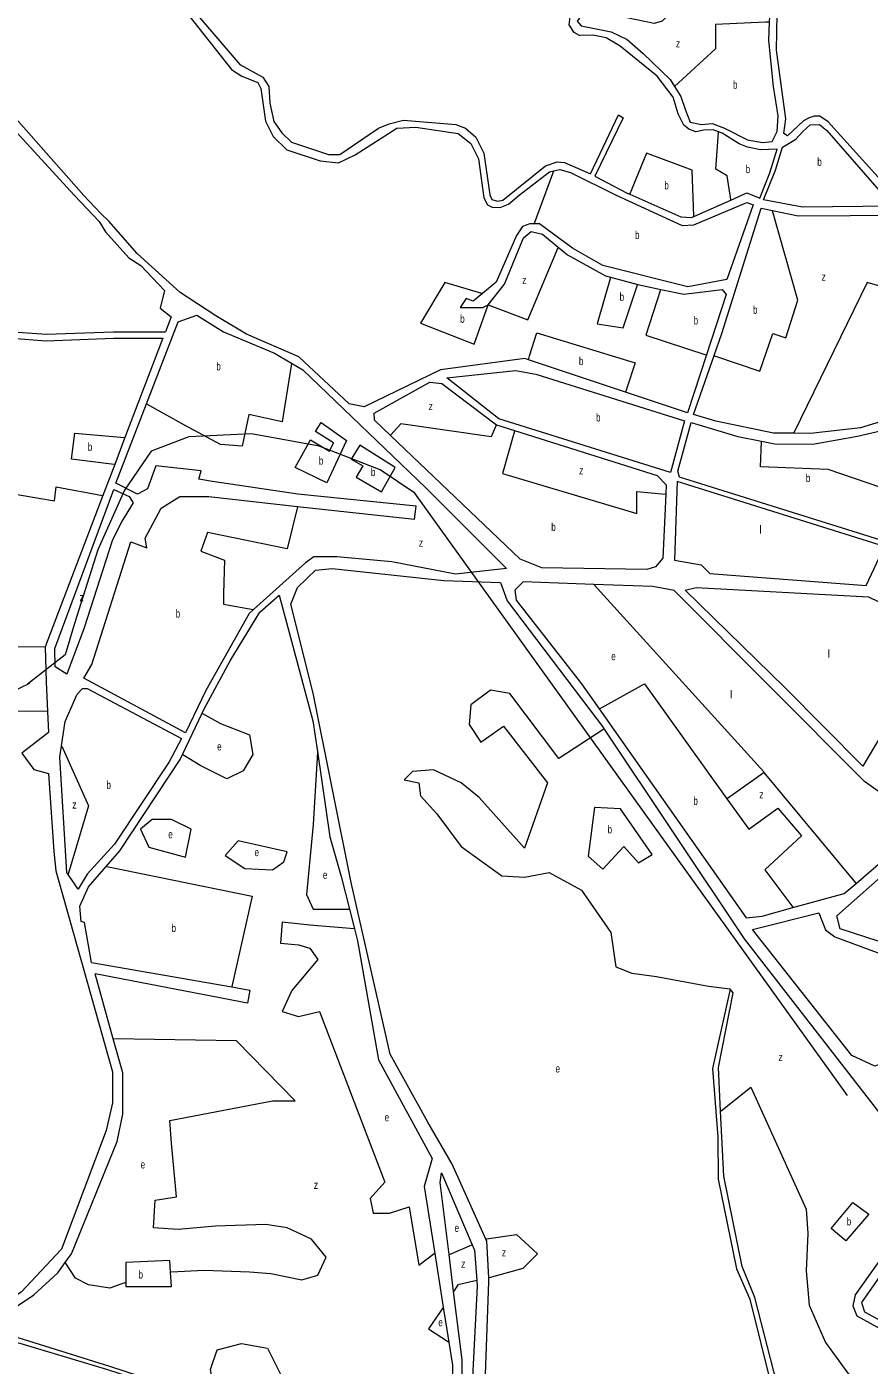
# Model space of a CAD drawing. Extents: x 639657 to 671642, y 222838 to 252123.
# Drawn here: x 643678 to 644730, y 238539 to 240211 of the extents above; entities that cross this region are included whole.
import ezdxf

# ---------------------------------------------------------------- set-up
doc = ezdxf.new("R2010")
doc.units = 0
doc.header["$LTSCALE"] = 4
for name, color, linetype, lineweight in [('1', 7, 'Continuous', 13), ('21', 7, 'Continuous', 13), ('57', 7, 'Continuous', 35)]:
    doc.layers.add(name, color=color, linetype=linetype, lineweight=lineweight)
doc.layers.add('7', color=7, linetype='Continuous')

msp = doc.modelspace()

# ---------------------------------------------------------------- linework, layer by layer
at = {"layer": '1'}
msp.add_line((643759.348, 239041.925), (643934.18, 239011.385), dxfattribs=at)
for points in [[(644874.32, 239942.39), (644820.41, 239954.54), (644772.32, 239988.98), (644678.8, 240092.17), (644668.69, 240099.46), (644661.6, 240099.45), (644655.16, 240097.29), (644648.3, 240093.41), (644627.93, 240074.91), (644623.63, 240077.7), (644625.96, 240096.17), (644614.22, 240181.63), (644616.4, 240294.81), (644618.23, 240346.071)], [(644487.093, 240136.453), (644495.12, 240123.88), (644500.74, 240106.7), (644506.77, 240091.9), (644520.74, 240088.7), (644534.05, 240090.01), (644549.31, 240084.45), (644578.32, 240069.68), (644596.8, 240066.48), (644608.82, 240067.79), (644615.25, 240080.04), (644616.29, 240099.8), (644610.65, 240136.52), (644604.97, 240193.64), (644605.811, 240216.845), (644606.288, 240230.021), (644608.517, 240291.558)], [(643872.78, 240235.19), (643934.11, 240157.76), (643947.01, 240149.4), (643966.99, 240141.49), (643970.66, 240133.77), (643976.52, 240093.18), (643985.79, 240073.87), (644003, 240057.15), (644044.68, 240043.69), (644067.45, 240040.93), (644088.27, 240050.84), (644140.19, 240084.22), (644164.24, 240085.76), (644216.87, 240077.47), (644232.56, 240065.04), (644242.26, 240045.94), (644249.04, 239997.48), (644253.65, 239988.64), (644259.31, 239985.76), (644269.58, 239985.4), (644279.85, 239989.18), (644293.02, 240000.49), (644330.98, 240029.76), (644336.323, 240030.906)], [(644482.7, 240236.61), (644480.14, 240226.29), (644471.78, 240217.9), (644461.47, 240215.1), (644427.53, 240222.13), (644391.01, 240226.79), (644369.54, 240223.75), (644365.47, 240218.16), (644370.63, 240212.16), (644407.8, 240204.49), (644427.79, 240195.07), (644448, 240177.49), (644481.56, 240145.12), (644487.093, 240136.453)], [(643892.12, 240224.91), (643944.19, 240163.79), (643973, 240148.16), (643980.53, 240136.57), (643981.86, 240115.53), (643986.62, 240092.77), (643996.95, 240078.4), (644008.99, 240066.82), (644054.98, 240051.22), (644069.15, 240051.24), (644117.42, 240084.18), (644130.94, 240089.78), (644148.55, 240094.11), (644213.84, 240089.06), (644226.09, 240084.35), (644238.99, 240073.21), (644248.91, 240053.04), (644256.29, 240000.86), (644258.92, 239995.13), (644265.9, 239993.15), (644272.61, 239994.41), (644325.82, 240037.27), (644340.63, 240042.45), (644349.86, 240041.39), (644382.1, 240027.05), (644417.2, 240100.99), (644422.79, 240097.34), (644387.69, 240024.27), (644428.14, 240003.25), (644431.07, 240001.946)], [(644361.84, 240203.98), (644355.38, 240213.21), (644356.66, 240223.3)], [(644542.068, 240079.591), (644535.14, 240082.06), (644523.54, 240081.61), (644513.66, 240079.88), (644504.85, 240083.09), (644498.83, 240088.02), (644491.51, 240102.39), (644485.25, 240123), (644465.23, 240149.38), (644419, 240186.89), (644401.58, 240196.96), (644385.04, 240200.58), (644368.29, 240200.13), (644361.84, 240203.98)], [(644304.606, 239794.971), (644300.11, 239796.47), (644194.78, 239782.31), (644099.49, 239736.11), (644081.01, 239740.02), (644017.93, 239798.62), (643952.86, 239827.14), (643914.43, 239850.01), (643869.99, 239878.9), (643816.13, 239927.6), (643780.95, 239968.08), (643770.65, 239977.55), (643749.67, 240000.26), (643601.86, 240167.32)], [(643604.25, 240145.63), (643738.07, 240000.02), (643768.8, 239967.64), (643776.51, 239954.74), (643805.9, 239922.46), (643820.71, 239912.77), (643850.31, 239881.57), (643844.69, 239859.46)], [(644557.27, 239994.491), (644577.34, 240003.39), (644593.55, 239996.96), (644606.1, 240028.49), (644615.28, 240058.14), (644594.45, 240057.25), (644578.12, 240060.44), (644567.59, 240064.93), (644546.53, 240078), (644542.068, 240079.591)], [(644336.323, 240030.906), (644344.08, 240032.57), (644357.4, 240028.94), (644414.14, 240000.69), (644496.41, 239962.78)], [(644496.41, 239962.78), (644511.24, 239963.61), (644577.26, 239991.39), (644585.2, 239988.58), (644552.37, 239895.4), (644503.79, 239886.27), (644397.47, 239912.94), (644359.9, 239934.29), (644318.48, 239964.69), (644311.814, 239964.701)], [(644431.07, 240001.946), (644494.92, 239973.53), (644508.46, 239972.85), (644511.377, 239974.143), (644557.27, 239994.491)], [(644536.558, 239800.243), (644546.22, 239827.94), (644595.29, 239984.26), (644609.44, 239981.385)], [(644609.44, 239981.385), (644641.26, 239974.92), (644771.25, 239975.71), (644816.31, 239943.59), (644823.319, 239941.964), (644848.316, 239936.167)], [(644311.814, 239964.701), (644306.45, 239964.71), (644297.2, 239961.29), (644289.87, 239950.14), (644264.19, 239891.75), (644247.153, 239877.616)], [(644254.25, 239863.62), (644274.93, 239889.58), (644298.68, 239947.32), (644307.93, 239955.25), (644322.33, 239952), (644341.9, 239935.6)], [(644341.9, 239935.6), (644353.44, 239925.93), (644401.1, 239899.82), (644407.255, 239898.194), (644441.31, 239889.199)], [(644247.153, 239877.616), (644235.78, 239868.18), (644226.97, 239871.42), (644219.43, 239860.26), (644247.8, 239860.2), (644254.25, 239863.62)], [(644441.31, 239889.199), (644447.06, 239887.68), (644469.931, 239882.862)], [(644469.931, 239882.862), (644498.61, 239876.82), (644546.76, 239882.73), (644551.47, 239876.71), (644526.848, 239801.134)], [(643844.69, 239859.46), (643858.64, 239848.7), (643851.442, 239829.848)], [(643827.85, 239739.865), (643867.44, 239842.24), (643890.65, 239850.57), (643923.91, 239829.67), (643987.46, 239803.35), (644009.068, 239790.596)], [(643660.931, 239829.848), (643702.783, 239826.858), (643786.486, 239829.848), (643851.442, 239829.848)], [(643659.749, 239821.855), (643702.64, 239818.791), (643786.63, 239821.792), (643848.365, 239821.792)], [(643848.365, 239821.792), (643800.968, 239697.671), (643788.131, 239664.052), (643773.328, 239625.286), (643701.2, 239436.4)], [(644009.068, 239790.596), (644022.87, 239782.45), (644176.66, 239635.04), (644277.4, 239534.16), (644213.58, 239527.29)], [(644526.848, 239801.134), (644503.27, 239728.76), (644425.858, 239754.56), (644304.606, 239794.971)], [(644635.894, 239703.088), (644610.44, 239703.38), (644538.7, 239718.15), (644510.79, 239726.38), (644536.558, 239800.243)], [(644981.116, 239776.464), (644943.91, 239711.68), (644939.19, 239714.26), (644832.45, 239731.69), (644758.73, 239722.18), (644719.18, 239709.8), (644656.64, 239702.85), (644635.894, 239703.088)], [(644132.345, 239700.477), (644112.35, 239719.54), (644111.94, 239728.35), (644181.64, 239767.09), (644196.47, 239765.12), (644264.71, 239713.6), (644287.464, 239706.439), (644465.52, 239650.4)], [(644016.559, 239611.846), (644162.42, 239595.94), (644164.51, 239612.15), (644016.62, 239626.96), (643910.32, 239643.06), (643893.14, 239645.89), (643895.95, 239656.19), (643839.67, 239662.31), (643829.1, 239633.55), (643816.42, 239626.92), (643789.59, 239640.93), (643827.85, 239739.865)], [(644779.411, 239623.685), (644751.34, 239567.68), (644493.45, 239648.41), (644491.1, 239655.93), (644507.97, 239716.71), (644565.96, 239698.96), (644595.666, 239693.254)], [(644595.666, 239693.254), (644612.35, 239690.05), (644659.84, 239689.51), (644715.5, 239699.49), (644788.8, 239716.52), (644884.4, 239713.52), (644940.45, 239702.66)], [(644476.122, 239627.028), (644472.4, 239547.23), (644463.14, 239536.29), (644452.39, 239532.88), (644321.53, 239535.1), (644294.47, 239545.91), (644132.345, 239700.477)], [(644465.52, 239650.4), (644476.67, 239638.77), (644476.122, 239627.028)], [(643961.537, 239482.773), (643956.04, 239477.8), (643901.97, 239381.88), (643876.33, 239328.87), (643749.69, 239396.99), (643759.6, 239414.16), (643808.17, 239567.65), (643828.35, 239560.09), (643826.22, 239572.13), (643846.25, 239609.68), (643869.48, 239624.02), (643905.56, 239623.95), (644016.559, 239611.846)], [(644213.58, 239527.29), (644134.2, 239542.33), (644065.48, 239548.69), (644036.91, 239548.74), (644026.16, 239541.24), (643961.537, 239482.773)], [(644251.626, 238696.45), (644209.65, 238789.85), (644179.03, 238842.54), (644131.92, 238927.5), (644083.52, 239142.01), (644036, 239378.4), (644008.04, 239489.73), (644016.23, 239510.55), (644039.03, 239531.98), (644059.44, 239534.09), (644198.92, 239519.22), (644269.82, 239516.79), (644278.03, 239493.95), (644398.26, 239334.99), (644399.144, 239333.665)], [(644386.177, 239514.293), (644298.29, 239517.53), (644287.52, 239507.24), (644289.43, 239494.77), (644370.88, 239390.13), (644392.966, 239358.685)], [(644796.6, 239212.31), (644794.68, 239217.9), (644724.31, 239268.13), (644486.72, 239506.79), (644459.87, 239511.58), (644386.177, 239514.293)], [(643897.359, 239353.397), (643899.57, 239358.04), (643932.1, 239418.99), (643969.36, 239479.49), (643993.66, 239500.92), (644035.52, 239344.04), (644041.174, 239305.369)], [(643701.2, 239436.4), (643702.42, 239392.79), (643704.249, 239355.643)], [(643721.873, 239312.713), (643726.46, 239343.23), (643741.079, 239377.363), (643747.82, 239384.24), (643753.84, 239384.22), (643871.568, 239321.763)], [(643704.249, 239355.643), (643705.55, 239329.19), (643672.21, 239303.48)], [(644392.966, 239358.685), (644576.36, 239097.57), (644596.34, 239099.89), (644634.967, 239110.493)], [(643777.631, 239162.07), (643794.46, 239181.44), (643869.83, 239295.58), (643872.827, 239301.874), (643897.359, 239353.397)], [(644399.144, 239333.665), (644574.13, 239071.51), (644811.306, 238765.696), (644712.43, 238626.88), (644709.61, 238612.92), (644714.53, 238600.43), (644789.6, 238559.401)], [(643729.882, 239151.892), (643728.24, 239154.28), (643719.71, 239298.32), (643721.873, 239312.713)], [(643871.568, 239321.763), (643856.19, 239292.85), (643787.85, 239189.83), (643753.81, 239152.5), (643742.6, 239133.39), (643729.882, 239151.892)], [(644041.174, 239305.369), (644056.76, 239198.77), (644070.86, 239149.55), (644081.258, 239108.756), (644087.532, 239084.143)], [(643672.21, 239303.48), (643687, 239283.26), (643705.47, 239278.28), (643711.97, 239180.73), (643714.51, 239156.67), (643785.21, 238905.37), (643785.57, 238866.48), (643777.57, 238832.11), (643721.68, 238683.95), (643671.54, 238629.89), (643479.05, 238505.82), (643391.27, 238432.49), (643353.18, 238394.09), (643289.47, 238327.8), (643156.42, 238179.09), (643094.23, 238126.33), (643027.37, 238106.9), (643006.96, 238106.08), (642904.28, 238127.56), (642865.82, 238133.23), (642811.46, 238136.13), (642759.01, 238127.85), (642750.625, 238126.04)], [(644634.967, 239110.493), (644698.89, 239128.04), (644713.752, 239140.858), (644796.6, 239212.31)], [(644756.902, 239063.685), (644693.85, 239083.99), (644689.59, 239100.12), (644810.13, 239206.69)], [(643759.348, 239041.925), (643750.28, 239091.93), (643746.42, 239093.01), (643744.73, 239112.35), (643755.51, 239136.61), (643777.631, 239162.07)], [(644087.532, 239084.143), (644091.35, 239069.16), (644117.52, 238920.44), (644184.33, 238797.25), (644174.38, 238762.2), (644187.689, 238678.584), (644198.401, 238611.288), (644205.361, 238567.565)], [(643726.213, 238667.033), (643734.13, 238678.12), (643791.08, 238818.12), (643798.44, 238852.49), (643798.09, 238904.06), (643786.275, 238946.415), (643763.568, 239027.824)], [(643934.18, 239011.385), (643956.884, 239007.419), (643953.895, 238990.971), (643763.568, 239027.824)], [(644556.42, 239008.81), (644534.56, 238909.59), (644541.29, 238823.63), (644541.63, 238771.21), (644564.62, 238659.43), (644581.3, 238621.15), (644608.16, 238512.16), (644626.54, 238461.41), (644622.16, 238416.93), (644602.26, 238332.5), (644556.62, 238271.33), (644552.93, 238251.78), (644559.34, 238230.27), (644593.11, 238150.48), (644552.14, 238169.03), (644484.59, 238219.87), (644420.23, 238251.58)], [(644544.631, 238856.133), (644541.87, 238910.87), (644560.28, 239003.86), (644556.42, 239008.81)], [(644614.61, 238516.23), (644587.32, 238623.51), (644571.71, 238662.21), (644548.72, 238775.06), (644544.631, 238856.133)], [(644205.627, 238676.996), (644194.58, 238766.97), (644196.08, 238779.31), (644234.314, 238689.294)], [(644234.314, 238689.294), (644237.17, 238682.57), (644240.199, 238644.562)], [(644255.107, 238647.974), (644252.66, 238694.15), (644251.626, 238696.45)], [(644287, 238204.74), (644229.55, 238261.58), (644201.27, 238296.45), (644189.38, 238370.19), (644179.77, 238400.51), (644174.7, 238445.33), (644221.76, 238490.26), (644221.76, 238545.6), (644211.297, 238630.815), (644205.627, 238676.996)], [(643914.872, 238493.877), (643782.22, 238537.27), (643625.92, 238585.92), (643687.21, 238626.64), (643717.12, 238654.3), (643726.213, 238667.033)], [(644240.199, 238644.562), (644240.75, 238637.65), (644230.29, 238434.38), (644235.32, 238364.31), (644269.14, 238299.13), (644301.16, 238282.995)], [(644420.23, 238251.58), (644287.61, 238303.18), (644279.25, 238311.57), (644251.01, 238366.86), (644248.36, 238446.38), (644255.36, 238643.21), (644255.107, 238647.974)], [(643560.997, 238486.164), (643520.08, 238501.01), (643519.02, 238510.47), (643624.62, 238579.9), (643778.99, 238533.63), (643876.944, 238501.979), (643922.32, 238487.317), (643951.59, 238477.86), (643953.32, 238481.3), (643914.872, 238493.877)], [(644205.361, 238567.565), (644209.92, 238538.92), (644209.92, 238490.26), (644169.52, 238454.95), (644168.808, 238442.112)]]:
    msp.add_lwpolyline(points, dxfattribs=at)
for points in [[(644598.27, 239994.9), (644613.18, 240031.72), (644621.94, 240060.51), (644638.46, 240070.63), (644647.25, 240080.1), (644656.47, 240088.27), (644668.28, 240088.94), (644677.1, 240081.43), (644759.8, 239986.93), (644646.86, 239985.65)], [(644314.05, 239777.1), (644499.6, 239718.66), (644481.85, 239654.02), (644267.52, 239721.33), (644202.71, 239772.2), (644288.48, 239781.67)], [(644726.31, 239512.93), (644749.18, 239561.67), (644490.21, 239642.83), (644487.23, 239544.4), (644520.31, 239538.96), (644531.24, 239527.76)], [(643787.2, 239632.82), (643806.32, 239623.96), (643811.03, 239616.22), (643796.58, 239592.39), (643784.93, 239568.78), (643749.9, 239459.89), (643728.3, 239402.34), (643713.91, 239411.18), (643713.53, 239434.4)], [(644821.37, 239454.27), (644721.99, 239287.27), (644624.86, 239385.49), (644500.26, 239506.98), (644514.02, 239510.6), (644729.07, 239498.96)], [(644687.17, 239074.11), (644845.82, 239015.3), (644763.56, 238923.04), (644737.11, 238912.35), (644708.35, 238925.95), (644584.28, 239083.15), (644667.04, 239104.03), (644675.59, 239082.95)], [(644999.6, 238535.53), (645053.02, 238613), (644821.78, 238738.71), (644812.221, 238748.516), (644720.58, 238616.98), (644724.42, 238605.36), (644949.5, 238482.76), (644964.12, 238485.52)]]:
    msp.add_lwpolyline(points, close=True, dxfattribs=at)
at = {"layer": '21'}
msp.add_line((643802.233, 238667.056), (643802.233, 238642.027), dxfattribs=at)
for points in [[(644605.811, 240216.845), (644600.811, 240216.618), (644538.059, 240213.764), (644538.059, 240183.281), (644492.093, 240141.047), (644487.093, 240136.453)], [(644557.27, 239994.491), (644557.196, 239994.991), (644552.786, 240024.768), (644538.567, 240032.897), (644542.031, 240079.091), (644542.068, 240079.591)], [(644511.377, 239974.143), (644511.357, 239974.643), (644509.114, 240031.881), (644452.239, 240053.219), (644431.202, 240002.266), (644431.07, 240001.946)], [(644336.323, 240030.906), (644336.138, 240030.406), (644311.999, 239965.201), (644311.814, 239964.701)], [(644536.558, 239800.243), (644537.058, 239800.073), (644593.411, 239780.904), (644609.661, 239827.644), (644625.911, 239822.564), (644641.146, 239869.304), (644609.581, 239980.885), (644609.44, 239981.385)], [(644823.319, 239941.964), (644823.046, 239941.464), (644786.379, 239874.385), (644727.473, 239891.659), (644636.137, 239703.588), (644635.894, 239703.088)], [(644254.25, 239863.62), (644303.958, 239844.918), (644341.691, 239935.101), (644341.9, 239935.6)], [(644247.153, 239877.616), (644246.653, 239877.766), (644200.364, 239891.659), (644169.895, 239840.854), (644236.926, 239814.435), (644254.25, 239863.62)], [(644407.255, 239898.194), (644407.11, 239897.694), (644390.286, 239839.838), (644422.786, 239834.757), (644441.043, 239888.412), (644441.31, 239889.199)], [(644469.931, 239882.862), (644469.768, 239882.362), (644451.223, 239825.612), (644526.348, 239801.296), (644526.848, 239801.134)], [(644304.606, 239794.971), (644306.168, 239799.971), (644315.129, 239828.66), (644438.02, 239791.065), (644427.524, 239759.56), (644425.858, 239754.56)], [(644009.068, 239790.596), (644008.987, 239790.096), (643997.233, 239717.401), (643955.592, 239726.546), (643947.467, 239686.918), (643920.045, 239688.95), (643875.358, 239713.336), (643828.35, 239739.586), (643827.85, 239739.865)], [(644264.71, 239713.6), (644264.495, 239713.1), (644258.254, 239698.599), (644145.52, 239714.857), (644132.803, 239700.978), (644132.345, 239700.477)], [(643788.131, 239664.052), (643787.631, 239664.113), (643734.186, 239670.66), (643738.248, 239703.175), (643800.468, 239697.715), (643800.968, 239697.671)], [(644287.464, 239706.439), (644287.324, 239705.939), (644272.473, 239652.875), (644440.052, 239603.086), (644440.052, 239630.521), (644475.622, 239627.076), (644476.122, 239627.028)], [(644779.411, 239623.685), (644778.911, 239623.855), (644678.724, 239657.955), (644594.427, 239661.004), (644595.647, 239692.754), (644595.666, 239693.254)], [(643701.2, 239436.4), (643619.42, 239435.941), (643610.279, 239480.649), (643555.436, 239505.036), (643575.748, 239642.209), (643712.858, 239618.839), (643714.889, 239636.113), (643772.828, 239625.379), (643773.328, 239625.286)], [(644016.559, 239611.846), (644016.434, 239611.346), (644003.327, 239558.889), (643903.795, 239579.211), (643895.67, 239555.841), (643925.124, 239544.664), (643924.108, 239503.003), (643924.108, 239489.794), (643961.037, 239482.867), (643961.537, 239482.773)], [(644598.993, 239279.461), (644598.54, 239279.961), (644386.63, 239513.794), (644386.177, 239514.293)], [(644392.966, 239358.685), (644393.466, 239358.963), (644449.695, 239390.216), (644552.569, 239246.286)], [(644399.144, 239333.665), (644398.644, 239333.339), (644342.546, 239296.736), (644281.609, 239378.024), (644257.234, 239382.088), (644232.859, 239363.798), (644230.828, 239339.412), (644245.046, 239317.058), (644273.484, 239337.38), (644328.328, 239266.253), (644299.89, 239184.964), (644243.015, 239247.963), (644220.671, 239266.253), (644186.14, 239282.51), (644159.734, 239280.478), (644149.577, 239270.317), (644167.859, 239266.253), (644169.89, 239249.995), (644190.203, 239227.641), (644220.671, 239186.997), (644271.453, 239150.417), (644299.89, 239148.385), (644330.359, 239154.481), (644370.984, 239132.127), (644407.547, 239079.29), (644413.64, 239036.614), (644433.953, 239028.485), (644464.422, 239024.42), (644529.422, 239012.227), (644555.92, 239008.873), (644556.42, 239008.81)], [(643704.249, 239355.643), (643703.748, 239355.645), (643401.06, 239356.685), (643370.592, 239306.896)], [(643897.359, 239353.397), (643897.654, 239353.228), (643920.046, 239340.427), (643956.609, 239326.202), (643960.671, 239301.815), (643948.484, 239281.493), (643928.171, 239271.332), (643895.671, 239287.59), (643873.327, 239301.561), (643872.827, 239301.874)], [(643721.873, 239312.713), (643722.098, 239312.214), (643755.514, 239237.801), (643730.031, 239152.391), (643729.882, 239151.892)], [(644041.174, 239305.369), (644041.145, 239304.869), (644035.828, 239214.431), (644027.702, 239127.046), (644035.828, 239108.756), (644080.758, 239108.756), (644081.258, 239108.756)], [(644598.993, 239279.461), (644553.069, 239246.643), (644552.569, 239246.286)], [(644713.752, 239140.858), (644713.338, 239141.358), (644598.993, 239279.461)], [(644552.569, 239246.286), (644579.696, 239208.334), (644616.258, 239234.752), (644645.711, 239200.205), (644600.008, 239157.528), (644634.595, 239110.993), (644634.967, 239110.493)], [(643777.631, 239162.07), (643778.131, 239161.968), (643959.655, 239125.014), (643934.292, 239011.885), (643934.18, 239011.385)], [(644087.532, 239084.143), (644087.031, 239084.181), (644031.765, 239088.434), (643997.234, 239092.499), (643995.202, 239066.08), (644017.546, 239064.048), (644031.765, 239059.983), (644041.921, 239045.758), (644009.421, 239007.146), (643997.234, 238980.728), (644017.546, 238974.631), (644043.953, 238980.728), (644125.203, 238767.346), (644106.921, 238747.024), (644110.984, 238728.734), (644131.296, 238728.734), (644155.671, 238736.863), (644167.859, 238663.704), (644187.189, 238678.209), (644187.689, 238678.584)], [(643857.984, 238655.287), (643858.484, 238655.315), (643899.734, 238657.607), (643956.609, 238655.575), (643983.015, 238653.543), (644021.609, 238645.414), (644041.921, 238651.511), (644052.078, 238673.865), (644033.796, 238696.219), (644003.327, 238710.445), (643976.921, 238714.509), (643913.952, 238712.477), (643867.234, 238708.412), (643836.765, 238710.445), (643838.796, 238744.992), (643865.202, 238749.056), (643859.109, 238816.119), (643857.077, 238844.57), (643985.046, 238868.956), (644013.484, 238868.956), (643940.359, 238944.148), (643786.776, 238946.408), (643786.275, 238946.415)], [(644544.631, 238856.133), (644545.131, 238856.533), (644582.234, 238886.231), (644651.297, 238733.816), (644653.328, 238703.332), (644651.297, 238656.592), (644655.359, 238613.916), (644675.672, 238567.175), (644702.078, 238530.595), (644732.547, 238491.983), (644738.641, 238465.565), (644765.047, 238404.599), (644799.578, 238370.051), (644823.953, 238382.245), (644811.766, 238414.76), (644787.391, 238455.404), (644781.297, 238477.758), (644769.11, 238518.402), (644789.35, 238558.901), (644789.6, 238559.401)], [(644205.627, 238676.996), (644206.127, 238677.21), (644233.814, 238689.08), (644234.314, 238689.294)], [(644251.626, 238696.45), (644252.126, 238696.527), (644289.734, 238702.316), (644316.14, 238677.929), (644297.859, 238659.64), (644255.607, 238648.11), (644255.107, 238647.974)], [(643802.233, 238642.027), (643797.233, 238640.36), (643781.921, 238635.253), (643755.515, 238639.318), (643739.265, 238647.446), (643726.546, 238666.533), (643726.213, 238667.033)], [(643857.984, 238655.287), (643857.077, 238669.801), (643802.233, 238667.056)], [(643802.233, 238642.027), (643802.233, 238637.285), (643859.109, 238637.285), (643857.984, 238655.287)], [(644240.199, 238644.562), (644216.609, 238639.318), (644211.609, 238631.314), (644211.297, 238630.815)], [(644198.401, 238611.288), (644198.059, 238610.787), (644180.046, 238584.448), (644204.86, 238567.898), (644205.361, 238567.565)], [(643914.872, 238493.877), (643914.784, 238494.377), (643907.859, 238533.643), (643915.984, 238558.029), (643946.452, 238566.158), (643978.952, 238560.062), (643995.202, 238527.546), (643987.077, 238503.16), (643953.82, 238481.624), (643953.32, 238481.3)]]:
    msp.add_lwpolyline(points, dxfattribs=at)
for points in [[(644045.958, 239716.547), (644077.468, 239694.03), (644053.092, 239641.193), (644013.483, 239660.499), (644032.78, 239695.047), (644056.139, 239680.821), (644061.217, 239690.982), (644038.874, 239705.208)], [(644094.143, 239688.305), (644083.561, 239670.66), (644097.78, 239662.531), (644089.655, 239648.306), (644121.139, 239630.016), (644138.405, 239660.499)], [(644458.972, 239176.815), (644419.734, 239233.737), (644387.234, 239235.769), (644379.109, 239174.803), (644397.39, 239158.546), (644423.797, 239186.997), (644442.078, 239166.675)], [(643876.567, 239173.735), (643883.484, 239208.334), (643859.109, 239220.527), (643834.733, 239220.527), (643820.515, 239208.334), (643830.671, 239185.98)], [(644003.375, 239180.029), (643942.39, 239194.109), (643926.14, 239175.819), (643950.515, 239159.561), (643985.046, 239157.529), (643999.265, 239167.69)], [(644709.603, 238742.097), (644729.5, 238727.719), (644701.063, 238694.188), (644682.781, 238709.429)]]:
    msp.add_lwpolyline(points, close=True, dxfattribs=at)
at = {"layer": '57', "lineweight": 13}
for points in [[(644703.04, 238875.96), (644162.713, 239628.099), (644119.643, 239657.48), (644043.292, 239686.86), (643959.111, 239702.53), (643880.803, 239698.612), (643833.818, 239680.984), (643800.536, 239632.017), (643767.255, 239557.586), (643737.89, 239465.528), (643726.144, 239426.354), (643679.416, 239389.482)], [(643681.87, 239390.658), (643657.639, 239379.049)]]:
    msp.add_lwpolyline(points, dxfattribs=at)

# ---------------------------------------------------------------- texts
at = {"layer": '7'}
for s, width, p in [('z', 0.8, (644488.801, 240185.312)), ('b', 0.75, (644560.054, 240133.579)), ('b', 0.75, (644665.3, 240037.295)), ('b', 0.75, (644575.925, 240028.15)), ('b', 0.75, (644474.362, 240007.828)), ('b', 0.75, (644437.8, 239945.846)), ('z', 0.8, (644296.847, 239889.627)), ('z', 0.8, (644670.597, 239893.691)), ('b', 0.75, (644418.503, 239868.622)), ('b', 0.75, (644585.066, 239852.364)), ('b', 0.75, (644219.44, 239841.187)), ('b', 0.75, (644510.925, 239839.155)), ('b', 0.75, (643915.01, 239781.763)), ('b', 0.75, (644367.722, 239788.35)), ('z', 0.8, (644180.05, 239732.131)), ('b', 0.75, (644388.997, 239717.845)), ('b', 0.75, (643754.541, 239681.169)), ('b', 0.75, (644042.979, 239663.895)), ('b', 0.75, (644107.979, 239649.67)), ('z', 0.8, (644367.94, 239651.859)), ('b', 0.75, (644650.996, 239642.195)), ('b', 0.75, (644333.19, 239581.065)), ('z', 0.8, (644167.861, 239561.425)), ('z', 0.8, (643744.345, 239493.346)), ('b', 0.75, (643864.229, 239472.868)), ('e', 0.75, (644408.055, 239419.683)), ('e', 0.75, (643915.983, 239306.897)), ('b', 0.75, (643777.831, 239258.815)), ('z', 0.8, (643735.204, 239234.241)), ('b', 0.75, (644510.633, 239238.817)), ('z', 0.8, (644592.899, 239246.945)), ('b', 0.75, (644403.484, 239203.254)), ('e', 0.75, (643855.046, 239197.158)), ('e', 0.75, (643962.702, 239174.803)), ('e', 0.75, (644048.015, 239146.353)), ('b', 0.75, (643859.081, 239079.981)), ('z', 0.8, (644616.766, 238918.746)), ('e', 0.75, (644338.484, 238904.521)), ('e', 0.75, (644125.202, 238843.554)), ('e', 0.75, (643820.515, 238784.621)), ('z', 0.8, (644036.714, 238759.037)), ('b', 0.75, (644702.078, 238713.494)), ('e', 0.75, (644212.546, 238705.365)), ('z', 0.8, (644271.453, 238674.882)), ('b', 0.75, (643817.834, 238647.124)), ('z', 0.8, (644220.671, 238660.656)), ('e', 0.75, (644192.234, 238587.497))]:
    msp.add_text(s, height=10, dxfattribs=dict(at, width=width)).set_placement(p)
for p in [(644592.85, 239577.88), (644678.211, 239422.731), (644556.336, 239371.926)]:
    msp.add_text('l', height=10, dxfattribs=at).set_placement(p)

doc.saveas('drawing.dxf')
